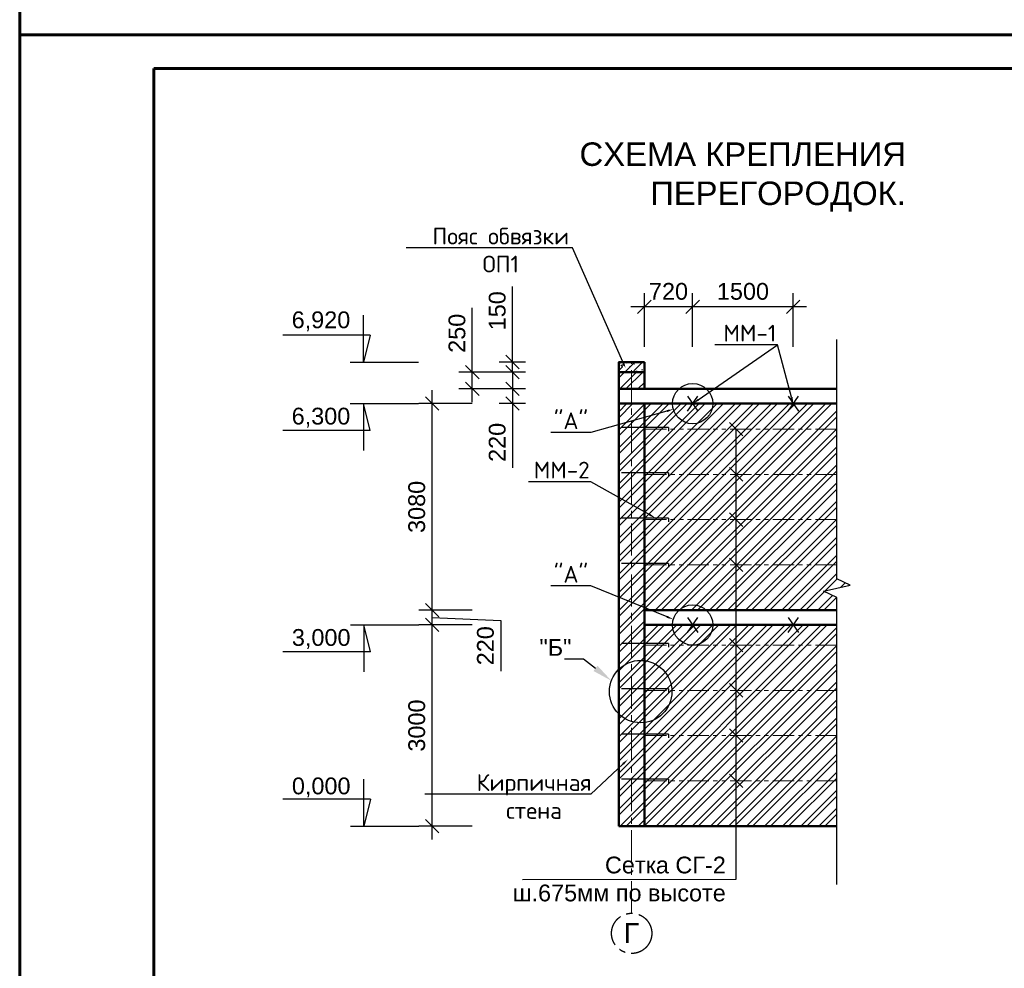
# Model space of a CAD drawing. Header units: millimetres. Extents: x 2063114 to 14983986, y -126020516 to 213791.
# Tile 376 of 656: x 2320392 to 2335073, y -1004917 to -990774. Entities that reach past the tile are written whole.
import ezdxf
from ezdxf import colors
from ezdxf.entities.mleader import LeaderData, LeaderLine
from ezdxf.math import Vec2, Vec3

# ---------------------------------------------------------------- set-up
doc = ezdxf.new("R2010")
doc.units = ezdxf.units.MM
doc.linetypes.add('осевая', pattern=[50.8, 31.75, -6.35, 6.35, -6.35])
doc.linetypes.add('фантомX2', pattern=[127, 63.5, -12.7, 12.7, -12.7, 12.7, -12.7])
doc.layers.get('Defpoints').update_dxf_attribs({"color": 6, "lineweight": 35})
doc.layers.add('_print', color=6, linetype='Continuous', lineweight=60, plot=False)
for name, color, linetype in [('OS', 1, 'Continuous'), ('PDF _leader', 7, 'Continuous'), ('осевая', 1, 'осевая'), ('Размеры', 28, 'Continuous')]:
    doc.layers.add(name, color=color, linetype=linetype)
doc.layers.add('PDF _wall-380', color=7, linetype='Continuous', true_color=0xb88a5c)
doc.layers.add('РАЗМЕР АР', color=150, linetype='Continuous', lineweight=20)
doc.layers.add('сплошная_толстая', color=7, linetype='Continuous', lineweight=50)
doc.styles.add('ISO', font='times.ttf')
doc.styles.get("Standard").update_dxf_attribs({"font": 'arial.ttf'})
doc.dimstyles.new('STANDARD$0', dxfattribs={"dimtxt": 250, "dimasz": 200, "dimexe": 200, "dimexo": 300, "dimgap": 100, "dimtad": 1, "dimdec": 0, "dimzin": 1, "dimdsep": 46, "dimtxsty": 'Standard', "dimblk1": 'OBLIQUE', "dimblk2": 'OBLIQUE', "dimsah": 1, "dimcen": 2.5, "dimdle": 200, "dimadec": 0, "dimazin": 0, "dimtfac": 1, "dimtdec": 0, "dimtmove": 0, "dimatfit": 3, "dimldrblk": 'OBLIQUE', "dimfxl": 600, "dimfxlon": 1, "dimtolj": 1, "dimtzin": 1, "dimarcsym": 0})

# ---------------------------------------------------------------- blocks, each defined once
blk = doc.blocks.new('*U1590')
at = {"color": 0, "ltscale": 25}
blk.add_lwpolyline([(-59400, 42000), (0, 42000), (0, 0), (-59400, 0)], close=True, dxfattribs=at)
at = {"color": 0, "lineweight": 60, "ltscale": 25}
blk.add_lwpolyline([(-57400, 41500), (-500, 41500), (-500, 500), (-57400, 500)], close=True, dxfattribs=at)
blk = doc.blocks.new('2222')
at = {"layer": 'сплошная_толстая', "color": 6, "lineweight": 30, "ltscale": 150}
for p, q in [((2384011, 356704), (2384405, 356431)), ((2384405, 356704), (2384011, 356431))]:
    blk.add_line(p, q, dxfattribs=at)
blk = doc.blocks.new('_Oblique')
at = {"color": 0, "linetype": 'ByBlock', "lineweight": -2}
blk.add_line((-0.5, -0.5), (0.5, 0.5), dxfattribs=at)
blk = doc.blocks.new('*D2892')
at = {"layer": 'Defpoints', "color": 0, "lineweight": 30, "ltscale": 150, "transparency": 16777216}
for p in [(2330426, -995054), (2330426, -996498), (2331926, -996498)]:
    blk.add_point(p, dxfattribs=at)
at = {"layer": 'РАЗМЕР АР', "color": 0, "lineweight": -2, "ltscale": 150, "transparency": 16777216}
for p, q in [((2330426, -995654), (2330426, -994854)), ((2331926, -995654), (2331926, -994854)), ((2332126, -995054), (2330226, -995054))]:
    blk.add_line(p, q, dxfattribs=at)
at = {"layer": 'РАЗМЕР АР', "color": 0, "lineweight": -2, "ltscale": 150, "transparency": 16777216, "xscale": 200, "yscale": 200, "zscale": 200, "rotation": 180}
blk.add_blockref('_Oblique', (2330426, -995054), dxfattribs=at)
at = {"layer": 'РАЗМЕР АР', "color": 0, "lineweight": -2, "ltscale": 150, "transparency": 16777216, "xscale": 200, "yscale": 200, "zscale": 200}
blk.add_blockref('_Oblique', (2331926, -995054), dxfattribs=at)
at = {"layer": 'РАЗМЕР АР', "color": 0, "ltscale": 150, "transparency": 16777216, "insert": (2331176, -994826), "char_height": 250, "attachment_point": 5}
blk.add_mtext('\\A1;1500', dxfattribs=at)
blk = doc.blocks.new('*D2051')
at = {"layer": 'Defpoints', "color": 0, "lineweight": 30, "ltscale": 150, "transparency": 16777216}
for p in [(2329706, -995054), (2330426, -996498), (2329706, -996998)]:
    blk.add_point(p, dxfattribs=at)
at = {"layer": 'РАЗМЕР АР', "color": 0, "lineweight": -2, "ltscale": 150, "transparency": 16777216}
for p, q in [((2329706, -995654), (2329706, -994854)), ((2330426, -995654), (2330426, -994854)), ((2330626, -995054), (2329506, -995054))]:
    blk.add_line(p, q, dxfattribs=at)
at = {"layer": 'РАЗМЕР АР', "color": 0, "lineweight": -2, "ltscale": 150, "transparency": 16777216, "xscale": 200, "yscale": 200, "zscale": 200, "rotation": 180}
blk.add_blockref('_Oblique', (2329706, -995054), dxfattribs=at)
at = {"layer": 'РАЗМЕР АР', "color": 0, "lineweight": -2, "ltscale": 150, "transparency": 16777216, "xscale": 200, "yscale": 200, "zscale": 200}
blk.add_blockref('_Oblique', (2330426, -995054), dxfattribs=at)
at = {"layer": 'РАЗМЕР АР', "color": 0, "ltscale": 150, "transparency": 16777216, "insert": (2330066, -994826), "char_height": 250, "attachment_point": 5}
blk.add_mtext('\\A1;720', dxfattribs=at)
blk = doc.blocks.new('*D2088')
at = {"layer": 'Defpoints', "color": 0, "lineweight": 30, "ltscale": 150, "transparency": 16777216}
for p in [(2326541, -999798), (2329706, -999798), (2329326, -1002798)]:
    blk.add_point(p, dxfattribs=at)
at = {"layer": 'РАЗМЕР АР', "color": 0, "lineweight": -2, "ltscale": 150, "transparency": 16777216}
for p, q in [((2326541, -1002998), (2326541, -999598)), ((2327141, -999798), (2326341, -999798)), ((2327141, -1002798), (2326341, -1002798))]:
    blk.add_line(p, q, dxfattribs=at)
at = {"layer": 'РАЗМЕР АР', "color": 0, "lineweight": -2, "ltscale": 150, "transparency": 16777216, "xscale": 200, "yscale": 200, "zscale": 200}
for p, rotation in [((2326541, -999798), 90), ((2326541, -1002798), 270)]:
    blk.add_blockref('_Oblique', p, dxfattribs=dict(at, rotation=rotation))
at = {"layer": 'РАЗМЕР АР', "color": 0, "ltscale": 150, "transparency": 16777216, "insert": (2326313, -1001298), "char_height": 250, "attachment_point": 5, "rotation": 90}
blk.add_mtext('\\A1;3000', dxfattribs=at)
blk = doc.blocks.new('*D2089')
at = {"layer": 'Defpoints', "color": 0, "lineweight": 30, "ltscale": 150, "transparency": 16777216}
for p in [(2326541, -999578), (2327034, -999578), (2327034, -999798)]:
    blk.add_point(p, dxfattribs=at)
at = {"layer": 'РАЗМЕР АР', "color": 0, "lineweight": -2, "ltscale": 150, "transparency": 16777216}
for p, q in [((2326541, -999998), (2326541, -999378)), ((2326734, -999578), (2326341, -999578)), ((2326541, -999688), (2327565, -999731)), ((2327565, -999731), (2327565, -1000486)), ((2326734, -999798), (2326341, -999798))]:
    blk.add_line(p, q, dxfattribs=at)
at = {"layer": 'РАЗМЕР АР', "color": 0, "lineweight": -2, "ltscale": 150, "transparency": 16777216, "xscale": 200, "yscale": 200, "zscale": 200}
for p, rotation in [((2326541, -999578), 90), ((2326541, -999798), 270)]:
    blk.add_blockref('_Oblique', p, dxfattribs=dict(at, rotation=rotation))
at = {"layer": 'РАЗМЕР АР', "color": 0, "ltscale": 150, "transparency": 16777216, "insert": (2327337, -1000108), "char_height": 250, "attachment_point": 5, "rotation": 90}
blk.add_mtext('\\A1;220', dxfattribs=at)
blk = doc.blocks.new('*D2090')
at = {"layer": 'Defpoints', "color": 0, "lineweight": 30, "ltscale": 150, "transparency": 16777216}
for p in [(2326541, -996498), (2329706, -996498), (2329326, -999578)]:
    blk.add_point(p, dxfattribs=at)
at = {"layer": 'РАЗМЕР АР', "color": 0, "lineweight": -2, "ltscale": 150, "transparency": 16777216}
for p, q in [((2326541, -999778), (2326541, -996298)), ((2327141, -996498), (2326341, -996498)), ((2327141, -999578), (2326341, -999578))]:
    blk.add_line(p, q, dxfattribs=at)
at = {"layer": 'РАЗМЕР АР', "color": 0, "lineweight": -2, "ltscale": 150, "transparency": 16777216, "xscale": 200, "yscale": 200, "zscale": 200}
for p, rotation in [((2326541, -996498), 90), ((2326541, -999578), 270)]:
    blk.add_blockref('_Oblique', p, dxfattribs=dict(at, rotation=rotation))
at = {"layer": 'РАЗМЕР АР', "color": 0, "ltscale": 150, "transparency": 16777216, "insert": (2326313, -998038), "char_height": 250, "attachment_point": 5, "rotation": 90}
blk.add_mtext('\\A1;3080', dxfattribs=at)
blk = doc.blocks.new('*D2091')
at = {"layer": 'Defpoints', "color": 0, "lineweight": 30, "ltscale": 150, "transparency": 16777216}
for p in [(2328234, -996278), (2327741, -996498), (2328234, -996498)]:
    blk.add_point(p, dxfattribs=at)
at = {"layer": 'РАЗМЕР АР', "color": 0, "lineweight": -2, "ltscale": 150, "transparency": 16777216}
for p, q in [((2327741, -996078), (2327741, -996498)), ((2327934, -996278), (2327541, -996278)), ((2327934, -996498), (2327541, -996498)), ((2327741, -996498), (2327741, -997454))]:
    blk.add_line(p, q, dxfattribs=at)
at = {"layer": 'РАЗМЕР АР', "color": 0, "lineweight": -2, "ltscale": 150, "transparency": 16777216, "xscale": 200, "yscale": 200, "zscale": 200}
for p, rotation in [((2327741, -996278), 90), ((2327741, -996498), 270)]:
    blk.add_blockref('_Oblique', p, dxfattribs=dict(at, rotation=rotation))
at = {"layer": 'РАЗМЕР АР', "color": 0, "ltscale": 150, "transparency": 16777216, "insert": (2327513, -997076), "char_height": 250, "attachment_point": 5, "rotation": 90}
blk.add_mtext('\\A1;220', dxfattribs=at)
blk = doc.blocks.new('*D2092')
at = {"layer": 'Defpoints', "color": 0, "lineweight": 30, "ltscale": 150, "transparency": 16777216}
for p in [(2327141, -996028), (2328234, -996028, 8), (2328234, -996278)]:
    blk.add_point(p, dxfattribs=at)
at = {"layer": 'РАЗМЕР АР', "color": 0, "lineweight": -2, "ltscale": 150, "transparency": 16777216}
for p, q in [((2327141, -996028), (2327141, -995072)), ((2327741, -996028), (2326941, -996028)), ((2327141, -996478), (2327141, -996028)), ((2327741, -996278), (2326941, -996278))]:
    blk.add_line(p, q, dxfattribs=at)
at = {"layer": 'РАЗМЕР АР', "color": 0, "lineweight": -2, "ltscale": 150, "transparency": 16777216, "xscale": 200, "yscale": 200, "zscale": 200}
for p, rotation in [((2327141, -996028), 90), ((2327141, -996278), 270)]:
    blk.add_blockref('_Oblique', p, dxfattribs=dict(at, rotation=rotation))
at = {"layer": 'РАЗМЕР АР', "color": 0, "ltscale": 150, "transparency": 16777216, "insert": (2326913, -995450), "char_height": 250, "attachment_point": 5, "rotation": 90}
blk.add_mtext('\\A1;250', dxfattribs=at)
blk = doc.blocks.new('*D2093')
at = {"layer": 'Defpoints', "color": 0, "lineweight": 30, "ltscale": 150, "transparency": 16777216}
for p in [(2327741, -995878), (2328234, -995878), (2328234, -996028)]:
    blk.add_point(p, dxfattribs=at)
at = {"layer": 'РАЗМЕР АР', "color": 0, "lineweight": -2, "ltscale": 150, "transparency": 16777216}
for p, q in [((2327741, -995878), (2327741, -994750)), ((2327934, -995878), (2327541, -995878)), ((2327741, -996028), (2327741, -995878)), ((2327934, -996028), (2327541, -996028)), ((2327741, -996028), (2327741, -996228))]:
    blk.add_line(p, q, dxfattribs=at)
at = {"layer": 'РАЗМЕР АР', "color": 0, "lineweight": -2, "ltscale": 150, "transparency": 16777216, "xscale": 200, "yscale": 200, "zscale": 200}
for p, rotation in [((2327741, -995878), 270), ((2327741, -996028), 90)]:
    blk.add_blockref('_Oblique', p, dxfattribs=dict(at, rotation=rotation))
at = {"layer": 'РАЗМЕР АР', "color": 0, "ltscale": 150, "transparency": 16777216, "insert": (2327513, -995114), "char_height": 250, "attachment_point": 5, "rotation": 90}
blk.add_mtext('\\A1;150', dxfattribs=at)

msp = doc.modelspace()

# ---------------------------------------------------------------- hatches: boundary and pattern name
at = {"lineweight": 9, "ltscale": 150}
h = msp.add_hatch(dxfattribs=at)
h.set_pattern_fill('ANSI36', color=256, scale=25)
h.set_pattern_definition([(45, (-1619127.454, 74382.22), (42.0949506, 154.3481521), [198.4375, -39.6875, 0, -39.6875])])
h.paths.add_polyline_path([(2329326.45139, -995878.0239), (2329706.45172, -995878.0239), (2329706.45106, -996028.0239), (2329326.45139, -996028.0239)])
h = msp.add_hatch(dxfattribs=at)
h.set_pattern_fill('AR-CONC', color=256, scale=2)
h.set_pattern_definition([(50, (-1619127.45, 74382.22), (364.369338, -31.87817), [38.1, -419.1]), (355, (-1619127.45, 74382.22), (-70.486843, 382.11369), [30.48, -335.28117]), (100.451445, (-1619097.1, 74379.56), (293.882494, 350.235504), [32.380018, -356.18049]), (46.1842, (-1619127.45, 74483.8), (542.15808, -84.084656), [57.15, -628.65]), (96.635558, (-1619082.3, 74476.8), (474.80827, 494.85225), [48.57005, -534.27122]), (351.184151, (-1619127.45, 74483.8), (474.80827, 494.85225), [45.719934, -502.919464]), (21, (-1619076.65, 74458.42), (303.228783, -204.530396), [38.1, -419.1]), (326, (-1619076.65, 74458.42), (123.604057, 368.375932), [30.48, -335.28]), (71.451445, (-1619051.4, 74441.38), (426.83284, 163.845538), [32.380018, -356.179875]), (37.5, (-1619127.45, 74382.22), (6.1772065, 169.1100777), [0, -331.216, 0, -340.36, 0, -336.55]), (7.5, (-1619127.45, 74382.22), (133.639325, 200.36115), [0, -194.056, 0, -323.596, 0, -128.27]), (327.5, (-1619240.74, 74382.22), (271.1811903, -11.457488), [0, -127, 0, -396.24, 0, -525.78]), (317.5, (-1619291.54, 74382.22), (296.258363, 50.852982), [0, -165.1, 0, -263.144, 0, -373.38])])
h.paths.add_polyline_path([(2329326.45139, -995878.0239), (2329706.45172, -995878.0239), (2329706.45106, -996028.0239), (2329326.45139, -996028.0239)])
at = {"layer": 'PDF _wall-380', "lineweight": 9, "ltscale": 150}
h = msp.add_hatch(dxfattribs=at)
h.set_pattern_fill('ANSI32', color=256, scale=20)
h.set_pattern_definition([(45, (-148030.84, -1307073.36), (-134.703842, 134.703842), []), (45, (-147941.03, -1307073.36), (-134.703842, 134.703842), [])])
h.paths.add_polyline_path([(2329368.34332, -996028.0239), (2329706.45139, -996028.0239)], flags=16)
h.paths.add_polyline_path([(2329706.45139, -996028.0239), (2329706.45139, -996278.0239), (2329326.45139, -996278.0239), (2329326.45139, -996028.0239)])
h = msp.add_hatch(dxfattribs=at)
h.set_pattern_fill('ANSI32', color=256, scale=20)
h.set_pattern_definition([(45, (-14458.73, -1132876.93), (-134.703842, 134.703842), []), (45, (-14368.93, -1132876.93), (-134.703842, 134.703842), [])])
h.paths.add_polyline_path([(2332573.67081, -999798.0239), (2329706.4514, -999798.0239), (2329706.45139, -1002798.0239), (2332573.67081, -1002798.0239)])
h.paths.add_polyline_path([(2332573.67081, -996498.0239), (2329706.45139, -996498.0239), (2329706.45139, -999578.0239), (2332573.67081, -999578.0239), (2332573.67081, -999391.18411), (2332374.68998, -999296.51283), (2332772.65165, -999203.37287), (2332573.67081, -999111.76422)])
h.paths.add_polyline_path([(2329706.45139, -996498.0239), (2329326.45139, -996498.0239), (2329326.45139, -1002798.0239), (2329706.45139, -1002798.0239), (2329706.4514, -999798.0239), (2329706.45139, -999578.0239)])

# ---------------------------------------------------------------- linework, layer by layer
at = {"ltscale": 0.001}
for p, q in [((2325518.97558, -995878.0239), (2325518.97558, -995178.0239)), ((2325618.97558, -995478.0239), (2324314.24009, -995478.0239)), ((2325618.97558, -995478.0239), (2325518.97558, -995878.0239)), ((2325518.97558, -996498.0239), (2325518.97558, -997198.0239)), ((2325618.97558, -996898.0239), (2325518.97558, -996498.0239)), ((2325618.97558, -996898.0239), (2324314.24009, -996898.0239)), ((2325522.5836, -999798.0239), (2325522.5836, -1000498.0239)), ((2325622.5836, -1000198.0239), (2325522.5836, -999798.0239)), ((2325622.5836, -1000198.0239), (2324317.84811, -1000198.0239)), ((2325522.5836, -1002798.0239), (2325522.5836, -1002098.0239)), ((2325622.5836, -1002398.0239), (2324317.84811, -1002398.0239)), ((2325622.5836, -1002398.0239), (2325522.5836, -1002798.0239))]:
    msp.add_line(p, q, dxfattribs=at)
at = {"ltscale": 0.00075}
for p, q in [((2325318.97558, -995878.0239), (2326337.38572, -995878.0239)), ((2325318.97558, -996498.0239), (2326337.38572, -996498.0239)), ((2325322.5836, -999798.0239), (2326340.99374, -999798.0239)), ((2325322.5836, -1002798.0239), (2326340.99374, -1002798.0239))]:
    msp.add_line(p, q, dxfattribs=at)
at = {"ltscale": 150}
for p, q in [((2331176.19077, -996978.0239), (2330976.19077, -996778.0239)), ((2331176.19077, -997653.0239), (2330976.19077, -997453.0239)), ((2331176.19077, -998328.0239), (2330976.19077, -998128.0239)), ((2331176.19077, -999003.0239), (2330976.19077, -998803.0239)), ((2331176.19077, -1000198.0239), (2330976.19077, -999998.0239)), ((2331176.19077, -1000873.0239), (2330976.19077, -1000673.0239)), ((2331176.19077, -1001548.0239), (2330976.19077, -1001348.0239)), ((2331176.19077, -1002223.0239), (2330976.19077, -1002023.0239))]:
    msp.add_line(p, q, dxfattribs=at)
at = {"lineweight": 30}
for p, q in [((2330065.7488, -996854.64702), (2329366.45139, -996854.64702)), ((2330065.7488, -996854.64702), (2330065.7488, -996909.63304)), ((2330065.7488, -997529.64702), (2329366.45139, -997529.64702)), ((2330065.7488, -997529.64702), (2330065.7488, -997584.63304)), ((2330065.7488, -998204.64702), (2329366.45139, -998204.64702)), ((2330065.7488, -998204.64702), (2330065.7488, -998259.63304)), ((2330065.7488, -998879.64702), (2329366.45139, -998879.64702)), ((2330065.7488, -998879.64702), (2330065.7488, -998934.63304)), ((2330065.7488, -1000074.64702), (2329366.45139, -1000074.64702)), ((2330065.7488, -1000074.64702), (2330065.7488, -1000129.63304)), ((2330065.7488, -1000749.64702), (2329366.45139, -1000749.64702)), ((2330065.7488, -1000749.64702), (2330065.7488, -1000804.63304)), ((2330065.7488, -1001424.64702), (2329366.45139, -1001424.64702)), ((2330065.7488, -1001424.64702), (2330065.7488, -1001479.63304)), ((2330065.7488, -1002099.64702), (2329366.45139, -1002099.64702)), ((2330065.7488, -1002099.64702), (2330065.7488, -1002154.63304))]:
    msp.add_line(p, q, dxfattribs=at)
at = {"linetype": 'фантомX2', "lineweight": 9, "ltscale": 5}
for p, q in [((2332573.67081, -996878.0239), (2329706.45139, -996878.0239)), ((2332573.67081, -997553.0239), (2329706.45139, -997553.0239)), ((2332573.67081, -998228.0239), (2329706.45139, -998228.0239)), ((2332573.67081, -998903.0239), (2329706.45139, -998903.0239)), ((2332573.67081, -1000098.0239), (2329706.45139, -1000098.0239)), ((2332573.67081, -1000773.0239), (2329706.45139, -1000773.0239)), ((2332573.67081, -1001448.0239), (2329706.45139, -1001448.0239)), ((2332573.67081, -1002123.0239), (2329706.45139, -1002123.0239))]:
    msp.add_line(p, q, dxfattribs=at)
at = {"ltscale": 50}
msp.add_lwpolyline([(2327890.37476, -1003593.34359), (2331076.19077, -1003588.3103), (2331076.19077, -996878.0239)], dxfattribs=at)
at = {"ltscale": 150}
for centre, radius in [((2330426.37243, -996498.0239), 300.45351), ((2330426.37243, -999798.0239), 300.45351), ((2329651.29361, -1000791.51314), 465.55456)]:
    msp.add_circle(centre, radius, dxfattribs=at)
at = {"layer": '_print', "ltscale": 100}
for points in [[(2379792.08613, -991001.43901), (2320392.08613, -991001.43901), (2320392.08613, -949001.43901), (2379792.08613, -949001.43901)], [(2379792.08613, -1033001.43901), (2320392.08613, -1033001.43901), (2320392.08613, -991001.43901), (2379792.08613, -991001.43901)]]:
    msp.add_lwpolyline(points, close=True, dxfattribs=at)
at = {"layer": 'OS', "linetype": 'осевая', "lineweight": 9, "ltscale": 15}
msp.add_line((2329516.68371, -1004096.05621), (2329516.37243, -995878.0239), dxfattribs=at)
at = {"layer": 'PDF _leader'}
msp.add_lwpolyline([(2332573.67081, -1003666.9851), (2332573.67081, -999391.18411), (2332374.68998, -999296.51283), (2332772.65165, -999203.37287), (2332573.67081, -999111.76422), (2332573.67081, -995542.84994)], dxfattribs=at)
at = {"layer": 'осевая', "linetype": 'осевая', "ltscale": 15}
msp.add_circle((2329516.68371, -1004396.05621), 300, dxfattribs=at)
at = {"layer": 'Размеры', "color": 6, "ltscale": 150}
msp.add_line((2329706.45139, -1002798.0239), (2329706.45139, -1000298.0239), dxfattribs=at)
at = {"layer": 'сплошная_толстая', "ltscale": 150}
for p, q in [((2332573.67081, -996278.0239), (2329326.45139, -996278.0239)), ((2329326.45139, -996278.0239), (2329326.45139, -1002798.0239)), ((2329326.45139, -1002798.0239), (2332573.67081, -1002798.0239))]:
    msp.add_line(p, q, dxfattribs=at)
for points in [[(2329706.45139, -995878.0239), (2329326.45139, -995878.0239), (2329326.45139, -996028.0239), (2329706.45139, -996028.0239)], [(2329706.45139, -996028.0239), (2329326.45139, -996028.0239), (2329326.45139, -996278.0239), (2329706.45139, -996278.0239)]]:
    msp.add_lwpolyline(points, close=True, dxfattribs=at)
for points in [[(2332573.67081, -996278.0239), (2329326.45139, -996278.0239), (2329326.45139, -996498.0239), (2332573.67081, -996498.0239)], [(2332573.67081, -996498.0239), (2329706.45139, -996498.0239), (2329706.45139, -999578.0239), (2332573.67081, -999578.0239)], [(2332573.67081, -999578.0239), (2329706.45139, -999578.0239), (2329706.45139, -999798.0239), (2332573.67081, -999798.0239)], [(2332573.67081, -999798.0239), (2329706.4514, -999798.0239), (2329706.45139, -1002798.0239), (2332573.67081, -1002798.0239)]]:
    msp.add_lwpolyline(points, dxfattribs=at)

# ---------------------------------------------------------------- block references
for p in [(2379792.08613, -991001.43901), (2379792.08613, -1033001.43901)]:
    msp.add_blockref('*U1590', p)
at = {"layer": 'Размеры', "xscale": 0.5640406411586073, "yscale": 0.5640406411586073, "zscale": 0.5640406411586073, "rotation": 90.00000000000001}
for p in [(2531544.70938, -2341288.44077), (2533044.70938, -2341288.44077), (2531544.70938, -2344588.44077), (2533044.70938, -2344588.44077)]:
    msp.add_blockref('2222', p, dxfattribs=at)

# ---------------------------------------------------------------- texts
at = {"ltscale": 100, "attachment_point": 6}
for s, insert, char_height, width in [('\\A1;{\\C7;СХЕМА КРЕПЛЕНИЯ ПЕРЕГОРОДОК.}', (2333606.19149, -993121.47037), 350, 4865.0530037), ('Сетка СГ-2\\Pш.675мм по высоте', (2330920.42904, -1003587.49045), 250, 3352.2900055)]:
    msp.add_mtext(s, dxfattribs=dict(at, insert=insert, char_height=char_height, width=width))
for s, insert, char_height, width, attachment_point in [('\\pi-62.51671;А', (2353571.58021, -992867.4891), 400, 248.5, 1), ('6,920', (2324884.10885, -995271.82855), 250, 1459.8696196, 5), ('6,300', (2324884.10885, -996707.68725), 250, 1459.8696196, 5), ('3,000', (2324887.71687, -1000007.68725), 250, 1459.8696196, 5), ('0,000', (2324887.71687, -1002221.42245), 250, 1459.8696196, 5)]:
    msp.add_mtext(s, dxfattribs=dict(insert=insert, char_height=char_height, width=width, attachment_point=attachment_point))
at = {"layer": 'осевая', "insert": (2329512.97829, -1004242.04205), "char_height": 300, "width": 255.0496237, "attachment_point": 2}
msp.add_mtext('Г', dxfattribs=at)

# ---------------------------------------------------------------- dimensions: what is measured, and where the dimension line sits
at = {"layer": 'РАЗМЕР АР', "ltscale": 150}
for base, p1, p2, angle, picture, middle in [((2327740.99307, -995878.0239, 7.84509), (2328233.77702, -996028.0239, 7.84509), (2328233.77702, -995878.0239, 7.84509), 90, '*D2093', (2327740.99307, -995114.04027, 7.84509)), ((2327740.99374, -996498.0239, 7.84509), (2328233.77769, -996278.0239, 7.84509), (2328233.77769, -996498.0239, 7.84509), 270, '*D2091', (2327740.99374, -997075.90589, 7.84509))]:
    dim = msp.add_linear_dim(base=base, p1=p1, p2=p2, angle=angle, dimstyle='STANDARD$0', dxfattribs=at)
    dim.commit()
    dim.dimension.update_dxf_attribs({"geometry": picture, "text_midpoint": middle, "dimtype": 160})
for base, p1, p2, angle, picture, middle in [((2329706.45139, -995053.72535), (2330426.37243, -996498.0239), (2329706.45139, -996998.0239), 180, '*D2051', (2330066.41191, -995053.72535)), ((2326540.99374, -999578.0239), (2327033.77769, -999798.0239), (2327033.77769, -999578.0239), 90, '*D2089', (2327565.11998, -999830.56665))]:
    dim = msp.add_linear_dim(base=base, p1=p1, p2=p2, angle=angle, dimstyle='STANDARD$0', override={"dimtmove": 1}, dxfattribs=at)
    dim.commit()
    dim.dimension.update_dxf_attribs({"geometry": picture, "text_midpoint": middle, "dimtype": 160})
dim = msp.add_linear_dim(base=(2330426.37243, -995053.72535), p1=(2331926.37243, -996498.0239), p2=(2330426.37243, -996498.0239), angle=180, dimstyle='STANDARD$0', override={"dimtmove": 1}, dxfattribs=at)
dim.commit()
dim.dimension.update_dxf_attribs({"geometry": '*D2892', "text_midpoint": (2331176.37243, -994826.0821)})
for base, p1, p2, picture, middle in [((2327140.99374, -996028.0239), (2328233.77769, -996278.01446), (2328233.77769, -996028.0239, 7.84509), '*D2092', (2326913.35049, -995450.1419)), ((2326540.99374, -996498.0239), (2329326.45139, -999578.0239), (2329706.45139, -996498.0239), '*D2090', (2326313.26522, -998038.0239)), ((2326540.99374, -999798.0239), (2329326.45139, -1002798.0239), (2329706.4514, -999798.0239), '*D2088', (2326313.26522, -1001298.0239))]:
    dim = msp.add_linear_dim(base=base, p1=p1, p2=p2, angle=90, dimstyle='STANDARD$0', dxfattribs=at)
    dim.commit()
    dim.dimension.update_dxf_attribs({"geometry": picture, "text_midpoint": middle})

# ---------------------------------------------------------------- leaders
ml = msp.add_multileader_mtext('Standard')
ml.set_content('{\\fISOCPEUR|b0|i0|c204|p34;Пояс обвязки ОП1}', color=256, style='ISO')
ml.set_leader_properties(color=256, linetype='ByLayer', lineweight=-1)
ml.build(insert=Vec2(0, 0))
ml.multileader.update_dxf_attribs({"text_left_attachment_type": 6, "text_right_attachment_type": 6, "dogleg_length": 0.36, "arrow_head_size": 100})
ctx = ml.context
ctx.base_point, ctx.char_height, ctx.arrow_head_size, ctx.landing_gap_size, ctx.plane_origin = Vec3(2326497.96124, -994175.7076), 250, 100, 60.75, Vec3(2327426.94189, -993504.4564)
ctx.left_attachment, ctx.right_attachment, ctx.text_align_type = 6, 6, 1
notes = []
notes.append((ctx, [(1, (1, 1, 0), (2328632.32124, -994175.7076), (-1, 0), 0.36, [(0, [(2329426.67852, -995969.1322)], 0, [])])]))
ctx.mtext.insert, ctx.mtext.width, ctx.mtext.alignment, ctx.mtext.flow_direction = Vec3(2327564.96124, -993875.7076), 2391.5502321, 2, 5
ml = msp.add_multileader_mtext('Standard')
ml.set_content('{\\fISOCPEUR|b0|i0|c204|p34;\\C7;ММ-1}', color=256, style='ISO')
ml.set_leader_properties(color=256, linetype='ByLayer', lineweight=-1)
ml.build(insert=Vec2(0, 0))
ml.multileader.update_dxf_attribs({"text_left_attachment_type": 6, "text_right_attachment_type": 6, "dogleg_length": 0.36, "arrow_head_size": 100})
ctx = ml.context
ctx.base_point, ctx.char_height, ctx.arrow_head_size, ctx.landing_gap_size, ctx.plane_origin = Vec3(2330868.10712, -995622.64634), 250, 100, 60.75, Vec3(2328554.4567, -994238.41571)
ctx.left_attachment, ctx.right_attachment, ctx.text_align_type = 6, 6, 1
notes.append((ctx, [(1, (1, 1, 0), (2331689.96712, -995622.64634), (-1, 0), 0.36, [(0, [(2330426.37243, -996498.0239)], 0, []), (1, [(2331926.37243, -996498.0239)], 0, [])])]))
ctx.mtext.insert, ctx.mtext.width, ctx.mtext.alignment, ctx.mtext.flow_direction = Vec3(2331278.85712, -995322.64634), 966.0990101, 2, 5
ml = msp.add_multileader_mtext('Standard')
ml.set_content('{\\fISOCPEUR|b0|i0|c204|p34;"A"}', color=256, style='ISO')
ml.set_leader_properties(color=256, linetype='ByLayer', lineweight=-1)
ml.build(insert=Vec2(0, 0))
ml.multileader.update_dxf_attribs({"text_left_attachment_type": 6, "text_right_attachment_type": 6, "dogleg_length": 0.36, "arrow_head_size": 100})
ctx = ml.context
ctx.base_point, ctx.char_height, ctx.arrow_head_size, ctx.landing_gap_size, ctx.plane_origin = Vec3(2328313.26248, -996929.05525), 250, 100, 60.75, Vec3(2324716.39213, -994258.20146)
ctx.left_attachment, ctx.right_attachment, ctx.text_align_type = 6, 6, 1
notes.append((ctx, [(1, (1, 1, 0), (2328910.12248, -996929.05525), (-1, 0), 0.36, [(0, [(2330137.93477, -996582.14303)], 0, [])])]))
ctx.mtext.insert, ctx.mtext.width, ctx.mtext.alignment, ctx.mtext.flow_direction = Vec3(2328611.51248, -996629.05525), 966.0990101, 2, 5
ml = msp.add_multileader_mtext('Standard')
ml.set_content('{\\fISOCPEUR|b0|i0|c204|p34;\\C7;ММ-2}', color=256, style='ISO')
ml.set_leader_properties(color=256, linetype='ByLayer', lineweight=-1)
ml.build(insert=Vec2(0, 0))
ml.multileader.update_dxf_attribs({"text_left_attachment_type": 6, "text_right_attachment_type": 6, "dogleg_length": 0.36, "arrow_head_size": 100})
ctx = ml.context
ctx.base_point, ctx.char_height, ctx.arrow_head_size, ctx.landing_gap_size, ctx.plane_origin = Vec3(2328038.26248, -997664.05494), 250, 100, 60.75, Vec3(2324716.39213, -996675.49766)
ctx.left_attachment, ctx.right_attachment, ctx.text_align_type = 6, 6, 1
notes.append((ctx, [(1, (1, 1, 0), (2328910.12248, -997664.05494), (-1, 0), 0.36, [(0, [(2329872.42563, -998204.64702)], 0, [])])]))
ctx.mtext.insert, ctx.mtext.width, ctx.mtext.alignment, ctx.mtext.flow_direction = Vec3(2328474.01248, -997364.05494), 966.0990101, 2, 5
ml = msp.add_multileader_mtext('Standard')
ml.set_content('{\\fISOCPEUR|b0|i0|c204|p34;"A"}', color=256, style='ISO')
ml.set_leader_properties(color=256, linetype='ByLayer', lineweight=-1)
ml.build(insert=Vec2(0, 0))
ml.multileader.update_dxf_attribs({"text_left_attachment_type": 6, "text_right_attachment_type": 6, "dogleg_length": 0.36, "arrow_head_size": 100})
ctx = ml.context
ctx.base_point, ctx.char_height, ctx.arrow_head_size, ctx.landing_gap_size, ctx.plane_origin = Vec3(2328313.26248, -999217.28133), 250, 100, 60.75, Vec3(2324716.39213, -997558.20146)
ctx.left_attachment, ctx.right_attachment, ctx.text_align_type = 6, 6, 1
notes.append((ctx, [(1, (1, 1, 0), (2328910.12248, -999217.28133), (-1, 0), 0.36, [(0, [(2330137.65887, -999714.85664)], 0, [])])]))
ctx.mtext.insert, ctx.mtext.width, ctx.mtext.alignment, ctx.mtext.flow_direction = Vec3(2328611.51248, -998917.28133), 966.0990101, 2, 5
ml = msp.add_multileader_mtext('Standard')
ml.set_content('"Б"', color=256)
ml.set_leader_properties(color=256, linetype='ByLayer', lineweight=-1)
ml.build(insert=Vec2(0, 0))
ml.multileader.update_dxf_attribs({"text_left_attachment_type": 6, "text_right_attachment_type": 6, "dogleg_length": 0.36, "arrow_head_size": 300})
ctx = ml.context
ctx.base_point, ctx.char_height, ctx.arrow_head_size, ctx.landing_gap_size, ctx.plane_origin = Vec3(2328113.11839, -1000307.7014), 250, 300, 60.75, Vec3(2328959.30166, -1001004.96098)
ctx.left_attachment, ctx.right_attachment, ctx.text_align_type = 6, 6, 2
notes.append((ctx, [(1, (1, 1, 0), (2328799.14322, -1000307.7014), (-1, 0), 119.77721, [(0, [(2329214.68603, -1000629.91218)], 0, [])])]))
ctx.mtext.insert, ctx.mtext.width, ctx.mtext.defined_height, ctx.mtext.alignment, ctx.mtext.flow_direction = Vec3(2328618.61601, -1000007.7014), 102.5, 249.16236, 3, 5
ml = msp.add_multileader_mtext('Standard')
ml.set_content('{\\fISOCPEUR|b0|i0|c204|p34;Кирпичная стена}', color=256, style='ISO')
ml.set_leader_properties(color=256, linetype='ByLayer', lineweight=-1)
ml.build(insert=Vec2(0, 0))
ml.multileader.update_dxf_attribs({"text_left_attachment_type": 6, "text_right_attachment_type": 6, "dogleg_length": 0.36, "arrow_head_size": 100})
ctx = ml.context
ctx.base_point, ctx.char_height, ctx.arrow_head_size, ctx.landing_gap_size, ctx.plane_origin = Vec3(2327213.26248, -1002322.59738), 250, 100, 60.75, Vec3(2324716.39213, -1000455.07283)
ctx.left_attachment, ctx.right_attachment, ctx.text_align_type = 6, 6, 1
notes.append((ctx, [(1, (1, 1, 0), (2328910.12248, -1002322.59738), (-1, 0), 0.36, [(0, [(2329461.70319, -1001801.68973)], 0, [])])]))
ctx.mtext.insert, ctx.mtext.width, ctx.mtext.alignment, ctx.mtext.flow_direction = Vec3(2328061.51248, -1002022.59738), 2391.5502321, 2, 5
for ctx, leaders in notes:
    for number, flags, end, landing, length, lines in leaders:
        leader = LeaderData()
        leader.index, (leader.has_last_leader_line, leader.has_dogleg_vector, leader.attachment_direction) = number, flags
        leader.last_leader_point, leader.dogleg_vector, leader.dogleg_length = Vec3(end), Vec3(landing), length
        for number, points, colour, breaks in lines:
            line = LeaderLine()
            line.index, line.vertices, line.color, line.breaks = number, Vec3.list(points), colors.encode_raw_color(colour), breaks
            leader.lines.append(line)
        ctx.leaders.append(leader)

doc.saveas('drawing.dxf')
